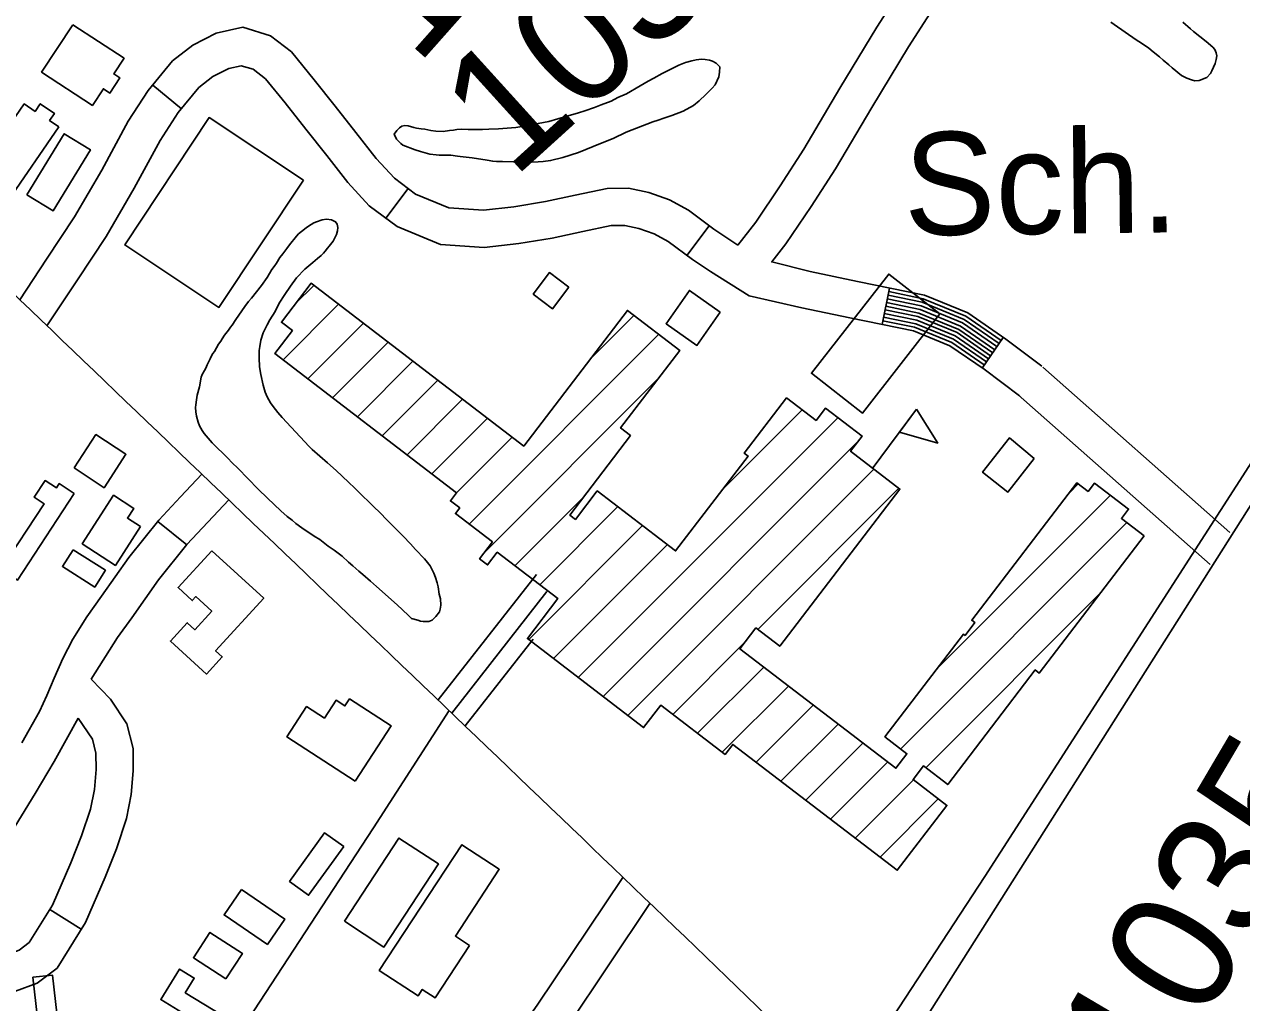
# Model space of a CAD drawing. Extents: x 3823584 to 3861785, y 301729 to 327625.
# Drawn here: x 3856181 to 3857165, y 314744 to 315534 of the extents above; entities that cross this region are included whole.
import ezdxf

# ---------------------------------------------------------------- set-up
doc = ezdxf.new("R2010")
doc.units = 0
for name, color, linetype in [('V-BLDG-IDEN', 7, 'Continuous'), ('V-BLDG-OTLN', 7, 'Continuous'), ('V-ROAD-CNTR', 7, 'Continuous'), ('V-SITE-VEGE', 7, 'Continuous'), ('V-SURV-IDEN', 7, 'Continuous')]:
    doc.layers.add(name, color=color, linetype=linetype)

msp = doc.modelspace()

# ---------------------------------------------------------------- linework, layer by layer
at = {"layer": 'V-BLDG-OTLN'}
for p, q in [((3856400.47, 315308.37), (3856415.15, 315323.05)), ((3856390.31, 315262.86), (3856435.18, 315307.72)), ((3856638.67, 315263.73), (3856673.76, 315298.82)), ((3856410.34, 315247.53), (3856455.21, 315292.4)), ((3856540.55, 315130.26), (3856693.79, 315283.5)), ((3856430.37, 315232.2), (3856475.24, 315277.07)), ((3856450.4, 315216.88), (3856495.27, 315261.75)), ((3856470.43, 315201.55), (3856515.29, 315246.42)), ((3856552.7, 315107.05), (3856693.45, 315247.8)), ((3856490.46, 315186.23), (3856535.32, 315231.1)), ((3856745.61, 315158.54), (3856809.61, 315222.54)), ((3856866.17, 315174.95), (3856902.16, 315222.96)), ((3856510.49, 315170.9), (3856555.35, 315215.77)), ((3856628.79, 315006.36), (3856838.67, 315216.24)), ((3856530.51, 315155.57), (3856575.38, 315200.44)), ((3856648.82, 314991.04), (3856854.9, 315197.12)), ((3856668.85, 314975.71), (3856867.7, 315174.56)), ((3857025.52, 315155.6), (3857032.69, 315162.78)), ((3856577.63, 315096.63), (3856632.55, 315151.55)), ((3856773.73, 315045.24), (3856887.73, 315159.23)), ((3856918.3, 315013.03), (3857058.78, 315153.51)), ((3856597.66, 315081.3), (3856660.71, 315144.35)), ((3856889.29, 314948.67), (3857072.04, 315131.42)), ((3856588.73, 315037.02), (3856680.74, 315129.03)), ((3856608.76, 315021.69), (3856700.77, 315113.7)), ((3856909.48, 314933.49), (3857051.12, 315075.14)), ((3856705.09, 314976.6), (3856764.11, 315035.61)), ((3856725.12, 314961.27), (3856778.58, 315014.73)), ((3856745.15, 314945.94), (3856798.61, 314999.4)), ((3856772.45, 314937.89), (3856818.64, 314984.08)), ((3856792.48, 314922.57), (3856838.67, 314968.75)), ((3856812.51, 314907.24), (3856858.7, 314953.43)), ((3856832.54, 314891.92), (3856878.72, 314938.1)), ((3856852.57, 314876.59), (3856899.64, 314923.66)), ((3856872.6, 314861.26), (3856919.67, 314908.33))]:
    msp.add_line(p, q, dxfattribs=at)
for points in [[(3856220.38, 315533.55), (3856261.8, 315506.41), (3856253.52, 315493.77), (3856258.48, 315490.52), (3856250.48, 315478.31), (3856245.13, 315481.81), (3856236.31, 315468.35), (3856195.27, 315495.24)], [(3856209.22, 315451.14), (3856168.42, 315391.79), (3856140.75, 315410.82), (3856181.16, 315469.59), (3856189.91, 315463.57), (3856194.14, 315469.73), (3856205.58, 315461.87), (3856201.74, 315456.28)], [(3856406.73, 315408.04), (3856338.53, 315305.18), (3856262.35, 315355.7), (3856330.56, 315458.55)], [(3856183.31, 315396.03), (3856213.56, 315445.53), (3856234.7, 315432.6), (3856204.45, 315383.1)], [(3856621.15, 315321.62), (3856608.07, 315304.21), (3856592.45, 315315.94), (3856605.53, 315333.36)], [(3856920.92, 315300.03), (3856858.54, 315219.84), (3856817.2, 315252), (3856879.57, 315332.2)], [(3857086.01, 315120.74), (3857001.25, 315009.96), (3856998.04, 315012.41), (3856927.25, 314919.9), (3856907.66, 314934.88), (3856899.28, 314923.93), (3856926.59, 314903.04), (3856886.5, 314850.63), (3856753.63, 314952.29), (3856747.43, 314944.2), (3856695.41, 314984), (3856681.61, 314965.95), (3856587.7, 315037.8), (3856612.37, 315070.04), (3856563.38, 315107.53), (3856555.54, 315097.29), (3856549.04, 315102.27), (3856559.41, 315115.83), (3856529.58, 315138.66), (3856533.09, 315143.24), (3856525.54, 315149.02), (3856530.54, 315155.56), (3856383.67, 315267.93), (3856397.85, 315286.46), (3856388.93, 315293.29), (3856412.97, 315324.71), (3856584.76, 315193.27), (3856668.56, 315302.8), (3856710.8, 315270.48), (3856662.92, 315207.9), (3856670.96, 315201.74), (3856621.85, 315137.56), (3856626.54, 315133.96), (3856644.18, 315157.01), (3856707.41, 315108.62), (3856765.96, 315185.14), (3856762.88, 315187.5), (3856797.04, 315232.16), (3856820.89, 315213.91), (3856828.58, 315223.96), (3856858.13, 315201.34), (3856848.74, 315189.06), (3856888.62, 315158.55), (3856791.51, 315031.64), (3856772.31, 315046.33), (3856759.37, 315029.43), (3856885.36, 314933.02), (3856894.36, 314944.79), (3856876.53, 314958.44), (3856939.95, 315041.33), (3856941.26, 315040.33), (3856949.21, 315050.71), (3856946.72, 315052.62), (3857031.63, 315163.59), (3857040.72, 315156.63), (3857045.88, 315163.37), (3857073.31, 315142.39), (3857067.55, 315134.86)], [(3856743.56, 315301.4), (3856724.69, 315274.49), (3856699.7, 315292.01), (3856718.56, 315318.92)], [(3856902.16, 315222.96), (3856919.23, 315195.72), (3856888.3, 315204.47)], [(3856221.43, 315175.57), (3856239.17, 315202.55), (3856263.39, 315186.63), (3856245.65, 315159.65)], [(3856997.14, 315183.24), (3856975.89, 315156.11), (3856955.38, 315172.17), (3856977.09, 315199.8)], [(3856221.66, 315154.9), (3856175.77, 315085.04), (3856162.46, 315093.78), (3856197.23, 315146.72), (3856189.19, 315152), (3856198.02, 315165.44), (3856207.16, 315159.44), (3856209.44, 315162.92)], [(3856275.25, 315128.25), (3856254.9, 315096.89), (3856228.01, 315114.34), (3856253.4, 315153.48), (3856269.67, 315142.93), (3856264.62, 315135.15)], [(3856220.67, 315109.52), (3856246.72, 315092.91), (3856238.13, 315079.42), (3856212.07, 315096.03)], [(3856332.87, 315108.76), (3856374.7, 315070.41), (3856335.72, 315027.89), (3856341.11, 315022.94), (3856328.42, 315009.1), (3856299.33, 315035.77), (3856312.83, 315050.5), (3856318.92, 315044.92), (3856332.66, 315059.91), (3856319.82, 315071.68), (3856316.89, 315068.48), (3856305.51, 315078.92)], [(3856448.49, 314922.59), (3856393.38, 314958.31), (3856409.3, 314982.87), (3856423.71, 314973.53), (3856433.08, 314987.99), (3856440.27, 314983.33), (3856444.01, 314989.09), (3856477.51, 314967.37)], [(3856439.28, 314869.96), (3856410.94, 314830.56), (3856395.55, 314841.63), (3856423.89, 314881.03)], [(3856439.97, 314809.55), (3856483.96, 314876.64), (3856515.78, 314855.78), (3856471.79, 314788.68)], [(3856541.03, 314790.02), (3856513.13, 314747.6), (3856502.76, 314754.41), (3856499.35, 314749.23), (3856468.04, 314769.81), (3856534.79, 314871.28), (3856564.97, 314851.43), (3856529.54, 314797.58)], [(3856356.63, 314835.14), (3856391.67, 314811.27), (3856377.7, 314790.77), (3856342.67, 314814.64)], [(3856344.18, 314763.04), (3856317.89, 314780.07), (3856331.16, 314800.54), (3856357.45, 314783.51)], [(3856333.46, 314720.41), (3856291.48, 314746.22), (3856306.65, 314770.9), (3856318.52, 314763.6), (3856311.25, 314751.78), (3856341.36, 314733.26)], [(3856196.86, 314688.57), (3856188.2, 314764.23), (3856203.92, 314766.03), (3856212.58, 314690.37)]]:
    msp.add_lwpolyline(points, close=True, dxfattribs=at)
at = {"layer": 'V-ROAD-CNTR'}
for p, q in [((3856308.27, 315465.72), (3856285.07, 315484.75)), ((3856473.31, 315377.31), (3856491.25, 315401.36)), ((3856716.37, 315347.27), (3856734.42, 315371.24)), ((3856874.24, 315291.51), (3856880.26, 315320.9)), ((3856955.13, 315256.28), (3856972.17, 315280.97)), ((3856312.45, 315113.55), (3856289.06, 315132.34)), ((3856201.87, 314819.07), (3856227.32, 314803.19))]:
    msp.add_line(p, q, dxfattribs=at)
for points in [[(3856757.61, 315355.63), (3856772.27, 315374.13), (3856791.78, 315403.33), (3856811.02, 315433.06), (3856840.19, 315482.17), (3856870.04, 315531.42), (3856929.49, 315624.21), (3856989.4, 315716.64), (3857034.59, 315783.43), (3857077.94, 315850.81), (3857103.45, 315894.34), (3857121.68, 315925.44)], [(3857003.24, 315257.78), (3856974.16, 315279.6), (3856943.46, 315300.79), (3856908.41, 315315.13), (3856854.3, 315326.23), (3856816.14, 315334.12), (3856785.08, 315341.99), (3856796.54, 315356.45), (3856816.85, 315386.84), (3856836.52, 315417.25), (3856865.92, 315466.73), (3856895.51, 315515.55), (3856954.71, 315607.96), (3857014.42, 315700.08), (3857059.63, 315766.91), (3857103.51, 315835.11), (3857129.33, 315879.17), (3857147.24, 315909.72)], [(3857507.17, 315704.23), (3857231.44, 315271.21), (3856957.15, 314845.69), (3856843.41, 314671.72)], [(3856863.5, 314658.63), (3857526.67, 315705.61), (3857730.53, 315552.08), (3858360.52, 315144.19), (3858532.12, 315034.25), (3858627.76, 314981.4), (3859131.42, 314708.18), (3859574.08, 314449.12)], [(3856757.61, 315355.63), (3856738.25, 315368.35), (3856717.84, 315383.72), (3856702.44, 315392.12), (3856685.84, 315397.95), (3856669.26, 315401.4), (3856652.21, 315401.22), (3856626.32, 315395.91), (3856602.2, 315390.66), (3856576.73, 315386.56), (3856552.19, 315383.71), (3856524.34, 315385.69), (3856497.4, 315396.77), (3856480.2, 315409.6), (3856465.55, 315425.61), (3856449.13, 315446.49), (3856432.37, 315467.84), (3856415.46, 315489.15), (3856397, 315511.66), (3856380.03, 315524.61), (3856357.81, 315531.45), (3856336.22, 315526.64), (3856317.32, 315517.04), (3856301.09, 315504.27), (3856281.42, 315480.29), (3856265.23, 315455.54), (3856243.76, 315416.11), (3856221.87, 315378.27), (3856199.2, 315344.07), (3856177.56, 315311.43)], [(3856735.56, 315334.22), (3856720.97, 315343.81), (3856701.55, 315358.43), (3856690.21, 315364.62), (3856677.77, 315368.98), (3856666.33, 315371.37), (3856655.41, 315371.25), (3856632.52, 315366.56), (3856607.78, 315361.18), (3856580.85, 315356.83), (3856552.86, 315353.58), (3856517.39, 315356.1), (3856482.49, 315370.46), (3856459.99, 315387.25), (3856442.66, 315406.18), (3856425.54, 315427.95), (3856408.82, 315449.25), (3856392.11, 315470.32), (3856376.02, 315489.93), (3856366.08, 315497.52), (3856356.58, 315500.44), (3856346.44, 315498.18), (3856333.54, 315491.63), (3856322.21, 315482.72), (3856305.64, 315462.51), (3856291, 315440.13), (3856269.92, 315401.42), (3856247.38, 315362.45), (3856224.2, 315327.49), (3856199.56, 315290.33)], [(3856985.24, 315233.78), (3856956.63, 315255.24), (3856929.09, 315274.25), (3856899.64, 315286.3), (3856848.25, 315296.84), (3856809.41, 315304.87), (3856766.73, 315314.65), (3856735.72, 315334.15)], [(3856970.47, 315278.5), (3856942.02, 315298.13), (3856907.53, 315312.24), (3856879.66, 315317.96)], [(3856965.35, 315271.09), (3856937.71, 315290.17), (3856904.9, 315303.6), (3856877.85, 315309.15)], [(3856967.06, 315273.56), (3856939.15, 315292.83), (3856905.78, 315306.48), (3856878.46, 315312.08)], [(3856968.76, 315276.03), (3856940.58, 315295.48), (3856906.66, 315309.36), (3856879.06, 315315.02)], [(3856958.54, 315261.22), (3856931.96, 315279.56), (3856901.39, 315292.07), (3856875.44, 315297.39)], [(3856960.24, 315263.69), (3856933.4, 315282.21), (3856902.27, 315294.95), (3856876.04, 315300.33)], [(3856961.95, 315266.15), (3856934.84, 315284.87), (3856903.15, 315297.83), (3856876.65, 315303.27)], [(3856963.65, 315268.62), (3856936.27, 315287.52), (3856904.03, 315300.71), (3856877.25, 315306.21)], [(3856956.83, 315258.75), (3856930.53, 315276.91), (3856900.52, 315289.18), (3856874.84, 315294.45)], [(3857155.15, 315123.43), (3857004.18, 315257.02)], [(3857139.2, 315097.48), (3856984.3, 315234.55)], [(3856324.69, 315170.69), (3856307.48, 315152.2), (3856289.84, 315133.31), (3856265.62, 315103.17), (3856243.65, 315071.96), (3856231.72, 315055.36), (3856220.35, 315037.42), (3856212.36, 315021.56), (3856205.25, 315005.89), (3856199.36, 314991.89), (3856193.47, 314978.82), (3856179.34, 314953.45)], [(3856346.42, 315149.94), (3856329.41, 315131.73), (3856312.52, 315113.65), (3856289.6, 315085.12), (3856268.1, 315054.57), (3856256.6, 315038.56), (3856235.33, 315005.02)], [(3856515.72, 314988.21), (3856594.94, 315089.44)], [(3856526.52, 314977.66), (3856603.29, 315075.76)], [(3856537.5, 314967.36), (3856592.33, 315037.42)], [(3856174.17, 314753.11), (3856191.64, 314759.51), (3856207.69, 314771.71), (3856230.63, 314808.5), (3856246.46, 314845.06), (3856255.66, 314868.03), (3856263.79, 314892.4), (3856267.62, 314911.75), (3856269.22, 314930.88), (3856269.07, 314948.92), (3856264.21, 314968.8), (3856250.79, 314988.77), (3856235.33, 315005.02)], [(3856524.5, 314979.81), (3856463.36, 314885.07), (3855762.21, 313813.38)], [(3856224.88, 314973.55), (3856205.34, 314938.48), (3856189.92, 314912.55), (3856167.98, 314876.54), (3856146.39, 314841.17), (3856138.39, 314823.86), (3856133.09, 314806.74), (3856132.34, 314795.68), (3856135.99, 314787.03), (3856146.94, 314780.4), (3856155.2, 314779.91), (3856166.01, 314782.07), (3856177.08, 314786.13), (3856185.15, 314792.26), (3856203.99, 314822.48), (3856218.77, 314856.6), (3856227.48, 314878.37), (3856234.73, 314900.09), (3856237.87, 314915.92), (3856239.21, 314932.01), (3856239.1, 314945.18), (3856236.34, 314956.5), (3856224.88, 314973.55)], [(3856664.79, 314844.96), (3856595.51, 314741.74), (3856447.38, 314530.65), (3856314.74, 314330.03), (3856162.11, 314092.71), (3856093.16, 313988.14), (3856049.66, 313919.35), (3856033.23, 313873.91), (3856015.26, 313826.72), (3856002.7, 313802.08), (3855979.21, 313780.09), (3855945.39, 313762.18)], [(3856686.72, 314823.8), (3856620.24, 314724.76), (3856472.18, 314513.76), (3856339.87, 314313.64), (3856187.25, 314076.34), (3856118.37, 313971.86), (3856076.76, 313906.08), (3856061.35, 313863.47), (3856042.72, 313814.54), (3856027.04, 313783.77), (3855996.79, 313755.45), (3855959.42, 313735.67)]]:
    msp.add_lwpolyline(points, dxfattribs=at)
msp.add_spline([(3854116.13, 316942.4), (3854169.42, 316931.52), (3854298.84, 316901.82), (3854437.58, 316854.58), (3854560.47, 316798.18), (3854671.19, 316730.15), (3854747.11, 316675.95), (3854806.61, 316630.04), (3854875.81, 316567.34), (3854972.81, 316478.01), (3855148.5, 316306.83), (3855485, 315981.59), (3856075.1, 315410.1), (3856623.47, 314884.78), (3857154.48, 314370.37), (3857470.65, 314060.55), (3857747.38, 313795.59), (3858247.58, 313313.32), (3858629.53, 312940.33), (3859041.83, 312538.5), (3859429.79, 312165.72), (3859613.32, 311989.18)], degree=3, dxfattribs=at)
at = {"layer": 'V-SITE-VEGE'}
for points in [[(3857117.12, 315535.65), (3857123.43, 315530.14), (3857125.73, 315527.94), (3857136.05, 315520.05), (3857141.43, 315515.33), (3857142.96, 315513.6), (3857144.17, 315510.79), (3857144.61, 315508.3), (3857144.26, 315505.35), (3857143.45, 315502.26), (3857140.74, 315496.23), (3857139.47, 315494.07), (3857136.48, 315490.84), (3857130.4, 315488.58), (3857126.82, 315488.31), (3857124.19, 315488.97), (3857120.32, 315490.25), (3857116, 315492.48), (3857108.46, 315498.63), (3857105.85, 315501.14), (3857101.39, 315504.92), (3857098.47, 315507.59), (3857093.23, 315511.54), (3857089.69, 315514.53), (3857083.68, 315518.64), (3857079.52, 315521.33), (3857061.65, 315533.66), (3857059.03, 315535.55)], [(3856338.2, 315275.52), (3856339.94, 315277.98), (3856341.05, 315279.83), (3856343.1, 315282.76), (3856346.26, 315286.92), (3856347.84, 315289.23), (3856349.25, 315290.92), (3856352.1, 315295.55), (3856359.37, 315306.02), (3856362.37, 315309.87), (3856364.73, 315312.64), (3856372.93, 315322.95), (3856377.35, 315329.43), (3856381.31, 315335.75), (3856383.21, 315338.37), (3856384.94, 315340.99), (3856387.79, 315345.61), (3856390.16, 315348.38), (3856393.31, 315352.85), (3856395.53, 315355.78), (3856401.2, 315362.86), (3856402.77, 315364.54), (3856405.12, 315366.54), (3856409.04, 315369.6), (3856410.77, 315370.82), (3856415.15, 315373.57), (3856417.18, 315374.47), (3856422.01, 315375.97), (3856425.28, 315376.4), (3856429.46, 315375.89), (3856432.71, 315374.45), (3856433.93, 315372.57), (3856434.67, 315369.77), (3856434.33, 315367.13), (3856433.37, 315364.19), (3856431.93, 315360.79), (3856430.66, 315358.63), (3856427.51, 315354.78), (3856426.25, 315353.09), (3856424.2, 315350.78), (3856422.94, 315349.09), (3856421.05, 315347.25), (3856418.23, 315344.64), (3856414.31, 315341.58), (3856407.88, 315336.22), (3856406.15, 315334.53), (3856402.69, 315330.84), (3856401.27, 315329.15), (3856396.38, 315322.37)], [(3856396.38, 315322.37), (3856391.79, 315315.74), (3856387.21, 315308.65), (3856383.87, 315301.86), (3856379.59, 315295.07), (3856377.37, 315291.06), (3856374.35, 315284.57), (3856372.26, 315278.85), (3856371.42, 315273.57), (3856371.08, 315270.47), (3856371, 315264.57), (3856371.39, 315257.11), (3856372.25, 315251.04), (3856374.17, 315242.32), (3856375.96, 315236.71), (3856377.47, 315232.96), (3856380.21, 315228.11), (3856382.35, 315225.14), (3856386.18, 315220.28), (3856389.55, 315216.36), (3856411.49, 315192.96), (3856413.8, 315190.6), (3856426.09, 315179.58), (3856433.32, 315173.44), (3856443.15, 315164.01), (3856448.23, 315159.29), (3856455.6, 315152.05), (3856458.52, 315149.38), (3856462.2, 315145.45), (3856469.73, 315138.22), (3856472.95, 315134.77), (3856476.94, 315130.99), (3856487.23, 315120.62), (3856493.21, 315114.34), (3856497.36, 315109.78), (3856504.57, 315102.25), (3856505.95, 315100.52), (3856509.01, 315096.45), (3856510.38, 315093.95), (3856512.04, 315090.51), (3856513.41, 315087.23), (3856514.75, 315082.71), (3856515.49, 315079.6), (3856516.51, 315073.68), (3856517.4, 315069.79), (3856517.8, 315064.66), (3856517.3, 315061.4), (3856516.66, 315059.39), (3856513.66, 315055.54), (3856510.67, 315052.62), (3856508.02, 315051.57), (3856503.51, 315051.46), (3856501.34, 315051.96), (3856499.18, 315052.6), (3856494.06, 315053.9), (3856491.46, 315056.58), (3856482.39, 315064.91), (3856465.78, 315079.71), (3856460.87, 315084.27), (3856454.71, 315089.47), (3856451.64, 315092.3), (3856446.72, 315096.4), (3856443.18, 315099.54), (3856437.96, 315104.42), (3856431.64, 315109.31), (3856426.86, 315112.47), (3856419.94, 315117.67), (3856415.31, 315120.37), (3856405.45, 315127.17), (3856400.52, 315130.79), (3856397.75, 315133.31), (3856393.59, 315136.47), (3856388.52, 315140.88), (3856377.77, 315151.25), (3856370.08, 315158.33), (3856361.95, 315166.97), (3856353.97, 315175.14), (3856348.9, 315180.01), (3856345.83, 315183.16), (3856332.93, 315195.89), (3856326.49, 315203.42), (3856324.97, 315205.77), (3856322.83, 315209.52), (3856321.63, 315212.64), (3856320.28, 315217.32), (3856319.71, 315220.9), (3856319.59, 315224.32), (3856319.77, 315226.49), (3856320.28, 315230.52), (3856320.95, 315234.4), (3856322.89, 315241.05), (3856324.23, 315248.96), (3856324.87, 315250.97), (3856326.93, 315254.21), (3856327.88, 315256.06), (3856329, 315258.85), (3856331.38, 315263.63), (3856332.19, 315265.64), (3856333.61, 315267.96), (3856334.87, 315269.65), (3856338.2, 315275.52)]]:
    msp.add_lwpolyline(points, dxfattribs=at)
msp.add_lwpolyline([(3856533.36, 315427.18), (3856531.19, 315427.36), (3856525.76, 315428.2), (3856522.5, 315428.24), (3856520.17, 315428.11), (3856516.44, 315428.15), (3856513.95, 315428.34), (3856508.99, 315429.02), (3856501.25, 315431.13), (3856497.07, 315432.42), (3856487.17, 315436.26), (3856485.33, 315437.68), (3856481.95, 315441.14), (3856480.13, 315445.04), (3856482.19, 315448.12), (3856484.38, 315450.12), (3856486.26, 315451.49), (3856488.76, 315452.24), (3856491.4, 315451.9), (3856496.04, 315450.6), (3856498.21, 315450.11), (3856501.93, 315449.45), (3856504.72, 315449.1), (3856509.68, 315448.12), (3856513.71, 315447.45), (3856519.61, 315447.38), (3856524.75, 315448.1), (3856527.86, 315448.37), (3856530.81, 315448.96), (3856534.08, 315449.07), (3856539.82, 315448.85), (3856544.33, 315448.96), (3856551.32, 315448.87), (3856556.45, 315449.28), (3856564.37, 315449.5), (3856578.37, 315450.58), (3856586.3, 315451.88), (3856605.14, 315455.39), (3856612.31, 315457.64), (3856616.98, 315458.83), (3856628.98, 315462.26), (3856634.13, 315463.91), (3856641.93, 315466.62), (3856647.23, 315468.73), (3856655.35, 315471.74), (3856660.66, 315474.63), (3856667.84, 315477.81), (3856678.79, 315484.21), (3856685.36, 315487.85), (3856689.74, 315490.45), (3856696.46, 315494.1), (3856705.68, 315498.8), (3856709.9, 315500.77), (3856715.52, 315503.04), (3856720.66, 315504.38), (3856723.93, 315505.12), (3856728.44, 315505.68), (3856731.23, 315505.5), (3856734.8, 315504.84), (3856737.12, 315504.19), (3856740.21, 315502.6), (3856743.12, 315499.61), (3856742.92, 315495.11), (3856742.25, 315491.39), (3856739.38, 315485.05), (3856736.87, 315482.29), (3856731.83, 315477.06), (3856726.34, 315472.16), (3856721.79, 315468.33), (3856713.5, 315463.76), (3856704.45, 315460.14), (3856697.91, 315458.04), (3856693.38, 315456.39), (3856689.02, 315455.04), (3856667.48, 315446.75), (3856657.02, 315441.74), (3856646.87, 315437.51), (3856628.93, 315430.42), (3856616.3, 315426.22), (3856606.48, 315423.85), (3856600.42, 315423.14), (3856596.37, 315422.87), (3856590.16, 315422.64), (3856576.49, 315422.79), (3856567.64, 315423.05), (3856562.67, 315422.96), (3856559.72, 315423.3), (3856555.07, 315424.13), (3856543.13, 315425.98)], close=True, dxfattribs=at)

# ---------------------------------------------------------------- texts
at = {"layer": 'V-BLDG-IDEN'}
msp.add_text('Sch.', height=83, rotation=0.61622, dxfattribs=at).set_placement((3856892.14, 315363.5))
at = {"layer": 'V-SURV-IDEN'}
for s, rotation, p in [('1026+18.2', 48.44936, (3856498.29, 315499.36)), ('1030+71.9', 42.1951, (3856575.83, 315408.22)), ('1035+25.4', 59.50389, (3857095.61, 314662.33))]:
    msp.add_text(s, height=100, rotation=rotation, dxfattribs=at).set_placement(p)

doc.saveas('drawing.dxf')
